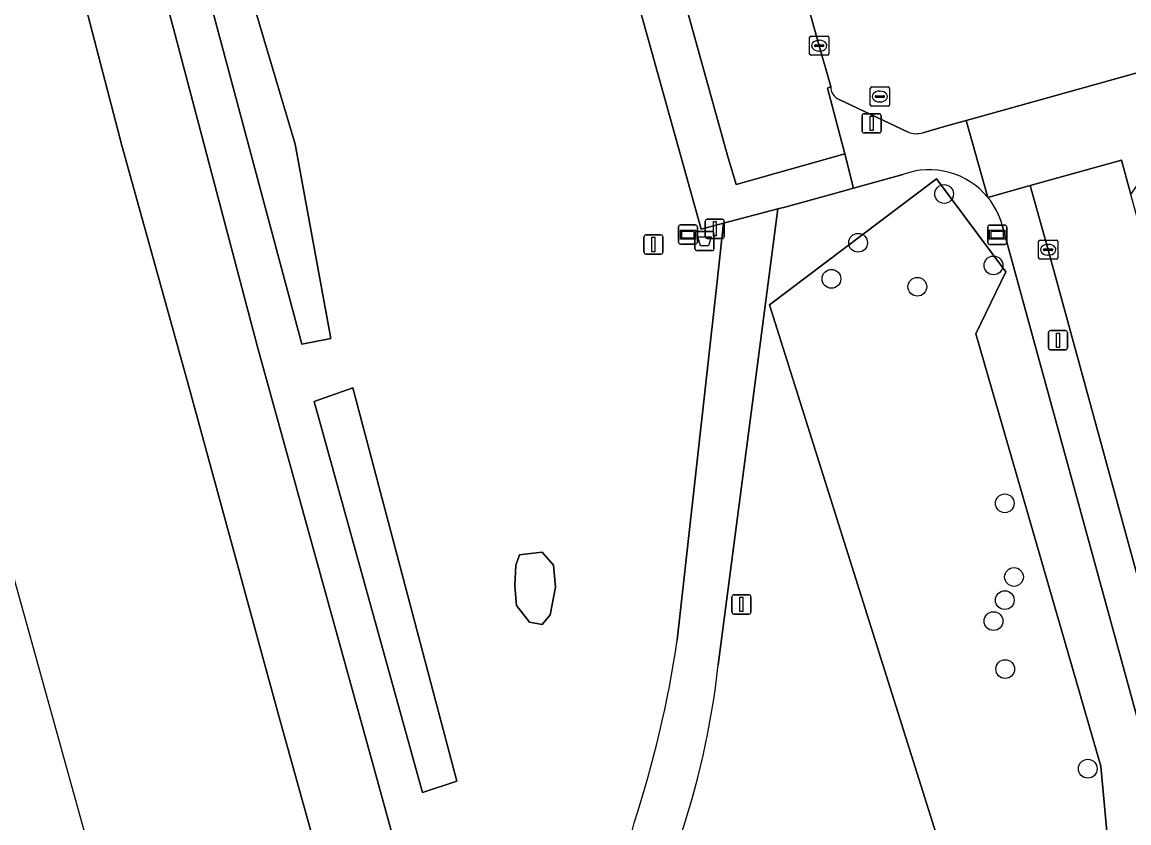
# Model space of a CAD drawing. Extents: x 159053 to 160042, y 380449 to 381423.
# Drawn here: x 159133.9 to 159191.6, y 380871.8 to 380913.5 of the extents above; entities that cross this region are included whole.
import ezdxf

# ---------------------------------------------------------------- set-up
doc = ezdxf.new("R2010")
doc.units = 0
for name, color, linetype in [('IMGEO_Afsluitpaal', 7, 'Continuous'), ('IMGEO_Afvalbak', 7, 'Continuous'), ('IMGEO_Boom', 7, 'Continuous'), ('IMGEO_Groenvoorziening', 7, 'Continuous'), ('IMGEO_Hek', 7, 'Continuous'), ('IMGEO_Kolk', 7, 'Continuous'), ('IMGEO_Lichtmast', 7, 'Continuous'), ('IMGEO_Meer_plas_ven_vijver', 7, 'Continuous'), ('IMGEO_Oever', 7, 'Continuous'), ('IMGEO_Rietland', 7, 'Continuous'), ('IMGEO_Rijbaan_lokaal_open', 7, 'Continuous'), ('IMGEO_Rioolput', 7, 'Continuous'), ('IMGEO_Straatnaambord', 7, 'Continuous'), ('IMGEO_Verklikker', 7, 'Continuous'), ('IMGEO_Voetpad_gesloten', 7, 'Continuous'), ('IMGEO_Voetpad_open', 7, 'Continuous'), ('IMGEO_Waterloop', 7, 'Continuous')]:
    doc.layers.add(name, color=color, linetype=linetype)

msp = doc.modelspace()

# ---------------------------------------------------------------- linework, layer by layer
at = {"layer": 'IMGEO_Afsluitpaal'}
for p, q in [((159169.582, 380903.28), (159170.372, 380903.28)), ((159170.372, 380903.28), (159169.582, 380903.28)), ((159169.482, 380902.38), (159169.482, 380903.18)), ((159169.482, 380903.18), (159169.482, 380902.38)), ((159170.472, 380903.18), (159170.472, 380902.38)), ((159170.472, 380902.38), (159170.472, 380903.18)), ((159166.282, 380901.56), (159166.282, 380902.36)), ((159166.282, 380902.36), (159166.282, 380901.56)), ((159166.382, 380902.46), (159167.172, 380902.46)), ((159167.172, 380902.46), (159166.382, 380902.46)), ((159167.272, 380902.36), (159167.272, 380901.56)), ((159167.272, 380901.56), (159167.272, 380902.36)), ((159170.372, 380902.28), (159169.582, 380902.28)), ((159169.582, 380902.28), (159170.372, 380902.28)), ((159167.172, 380901.46), (159166.382, 380901.46)), ((159166.382, 380901.46), (159167.172, 380901.46))]:
    msp.add_line(p, q, dxfattribs=at)
for points in [[(159169.902, 380903.155), (159170.052, 380903.155), (159170.052, 380902.405), (159169.902, 380902.405), (159169.902, 380903.155)], [(159166.702, 380902.335), (159166.852, 380902.335), (159166.852, 380901.585), (159166.702, 380901.585), (159166.702, 380902.335)]]:
    msp.add_lwpolyline(points, dxfattribs=at)
for centre, start, end in [((159169.582, 380903.18), 90, 180), ((159169.582, 380903.18), 90, 180), ((159170.372, 380903.18), 0, 90), ((159170.372, 380903.18), 360, 90), ((159166.382, 380902.36), 90, 180), ((159166.382, 380902.36), 90, 180), ((159167.172, 380902.36), 0, 90), ((159167.172, 380902.36), 360, 90), ((159169.582, 380902.38), 180, 270), ((159169.582, 380902.38), 180, 270), ((159170.372, 380902.38), 270, 0), ((159170.372, 380902.38), 270, 0), ((159166.382, 380901.56), 180, 270), ((159166.382, 380901.56), 180, 270), ((159167.172, 380901.56), 270, 0), ((159167.172, 380901.56), 270, 0)]:
    msp.add_arc(centre, 0.1, start, end, dxfattribs=at)
at = {"layer": 'IMGEO_Afvalbak'}
for p, q in [((159168.944, 380901.743), (159168.944, 380902.543)), ((159168.944, 380902.543), (159168.944, 380901.743)), ((159169.044, 380902.643), (159169.834, 380902.643)), ((159169.834, 380902.643), (159169.044, 380902.643)), ((159169.934, 380902.543), (159169.934, 380901.743)), ((159169.934, 380901.743), (159169.934, 380902.543)), ((159169.834, 380901.643), (159169.044, 380901.643)), ((159169.044, 380901.643), (159169.834, 380901.643))]:
    msp.add_line(p, q, dxfattribs=at)
msp.add_lwpolyline([(159169.087, 380902.357), (159169.791, 380902.357), (159169.642, 380901.887), (159169.236, 380901.887), (159169.087, 380902.357)], dxfattribs=at)
for centre, start, end in [((159169.044, 380902.543), 90, 180), ((159169.044, 380902.543), 90, 180), ((159169.834, 380902.543), 0, 90), ((159169.834, 380902.543), 360, 90), ((159169.044, 380901.743), 180, 270), ((159169.044, 380901.743), 180, 270), ((159169.834, 380901.743), 270, 0), ((159169.834, 380901.743), 270, 0)]:
    msp.add_arc(centre, 0.1, start, end, dxfattribs=at)
at = {"layer": 'IMGEO_Boom'}
for centre in [(159181.929, 380904.594), (159177.446, 380902.052), (159184.502, 380900.872), (159176.054, 380900.173), (159180.534, 380899.76), (159185.092, 380888.473), (159185.572, 380884.636), (159185.091, 380883.43), (159184.504, 380882.337), (159185.113, 380879.838), (159189.417, 380874.645)]:
    msp.add_circle(centre, 0.489, dxfattribs=at)
at = {"layer": 'IMGEO_Groenvoorziening'}
for points in [[(159168.018, 380881.346), (159170.081, 380899.87), (159170.437, 380903.066), (159169.52, 380902.824), (159169.272, 380902.756), (159142.155, 381000), (159136.794, 381019.225), (159136.724, 381019.477)], [(159136.059, 380934.341), (159141.766, 380913.224), (159146.16, 380896.565), (159152.113, 380875.025), (159155.818, 380861.582)], [(159169.445, 380926.561), (159165.522, 380925.532), (159165.387, 380925.483), (159165.816, 380924.004), (159170.647, 380906.602), (159171.088, 380905.081), (159176.751, 380906.682), (159175.85, 380910.102), (159176.02, 380910.192), (159175.419, 380912.322), (159171.826, 380925.19)], [(159179.782, 380905.605), (159177.202, 380904.893), (159176.532, 380904.708), (159173.699, 380903.926), (159173.267, 380903.812), (159172.309, 380896.507), (159170.152, 380880.053)], [(159176.626, 380845.37), (159176.368, 380843.801), (159200.844, 380844.989), (159184.957, 380902.973)]]:
    msp.add_lwpolyline(points, dxfattribs=at)
for points in [[(159149.958, 380897.057), (159148.453, 380896.769), (159141.318, 380923.461), (159143.2, 380923.677), (159148.103, 380907.186)], [(159191.452, 380860.006), (159190.092, 380874.776), (159183.575, 380897.299), (159185.147, 380900.542), (159181.526, 380905.386), (159172.819, 380898.811), (159185.91, 380857.299)], [(159172.819, 380898.811), (159181.526, 380905.386), (159185.147, 380900.542), (159183.575, 380897.299), (159190.092, 380874.776), (159191.452, 380860.006), (159185.91, 380857.299)], [(159154.736, 380873.405), (159149.101, 380893.785), (159151.112, 380894.501), (159156.528, 380873.998)], [(159160.315, 380882.284), (159159.632, 380883.155), (159159.561, 380884.168), (159159.609, 380885.251), (159159.797, 380885.793), (159160.221, 380885.84), (159160.974, 380885.934), (159161.563, 380885.251), (159161.681, 380884.097), (159161.398, 380882.661), (159160.974, 380882.166)]]:
    msp.add_lwpolyline(points, close=True, dxfattribs=at)
for centre, radius, start, end in [((159181.166, 380901.92), 3.936, 39.22427, 110.5785), ((159181.135, 380901.908), 3.968, 15.57252, 39.07946), ((159109.879, 380889.991), 58.778, 341.99573, 351.54268), ((159127.677, 380884.69), 42.727, 340.95256, 353.7696), ((159113.411, 380886.109), 54.282, 332.35983, 344.7408)]:
    msp.add_arc(centre, radius, start, end, dxfattribs=at)
at = {"layer": 'IMGEO_Hek'}
msp.add_lwpolyline([(159183.575, 380897.299), (159190.092, 380874.776), (159191.452, 380860.006)], dxfattribs=at)
at = {"layer": 'IMGEO_Kolk'}
for p, q in [((159174.918, 380911.896), (159174.918, 380912.748)), ((159174.993, 380912.822), (159175.845, 380912.822)), ((159175.406, 380912.602), (159175.431, 380912.602)), ((159175.919, 380912.748), (159175.919, 380911.896)), ((159175.177, 380912.316), (159175.177, 380912.328)), ((159175.615, 380912.279), (159175.217, 380912.279)), ((159175.22, 380912.365), (159175.618, 380912.365)), ((159175.429, 380912.042), (159175.404, 380912.042)), ((159175.661, 380912.328), (159175.661, 380912.316)), ((159175.845, 380911.822), (159174.993, 380911.822)), ((159186.854, 380901.264), (159186.854, 380902.116)), ((159186.929, 380902.19), (159187.781, 380902.19)), ((159187.855, 380902.116), (159187.855, 380901.264)), ((159187.113, 380901.684), (159187.113, 380901.696)), ((159187.551, 380901.647), (159187.153, 380901.647)), ((159187.156, 380901.733), (159187.554, 380901.733)), ((159187.342, 380901.97), (159187.367, 380901.97)), ((159187.597, 380901.696), (159187.597, 380901.684)), ((159187.781, 380901.19), (159186.929, 380901.19)), ((159187.365, 380901.41), (159187.34, 380901.41))]:
    msp.add_line(p, q, dxfattribs=at)
for points in [[(159174.918, 380911.896), (159174.918, 380912.748)], [(159174.993, 380912.822), (159175.845, 380912.822)], [(159175.919, 380912.748), (159175.919, 380911.896)], [(159175.845, 380911.822), (159174.993, 380911.822)], [(159186.854, 380901.264), (159186.854, 380902.116)], [(159186.929, 380902.19), (159187.781, 380902.19)], [(159187.855, 380902.116), (159187.855, 380901.264)], [(159187.781, 380901.19), (159186.929, 380901.19)]]:
    msp.add_lwpolyline(points, dxfattribs=at)
for centre, radius, start, end in [((159174.995, 380912.746), 0.0765, 91.55205, 178.44795), ((159174.995, 380912.746), 0.0765, 91.55205, 178.44795), ((159175.843, 380912.746), 0.0765, 1.55205, 88.44795), ((159175.843, 380912.746), 0.0765, 1.55205, 88.44795), ((159175.217, 380912.325), 0.0403, 85.87752, 175.75265), ((159175.214, 380912.315), 0.0366, 178.93798, 274.71019), ((159175.618, 380912.322), 0.043, 264.86636, 352.45326), ((159175.622, 380912.327), 0.0386, 1.73085, 96.63898), ((159174.995, 380911.898), 0.0765, 181.55205, 268.44795), ((159174.995, 380911.898), 0.0765, 181.55205, 268.44795), ((159175.843, 380911.898), 0.0765, 271.55205, 358.44795), ((159175.843, 380911.898), 0.0765, 271.55205, 358.44795), ((159186.931, 380902.114), 0.0765, 91.55205, 178.44795), ((159186.931, 380902.114), 0.0765, 91.55205, 178.44795), ((159187.779, 380902.114), 0.0765, 1.55205, 88.44795), ((159187.779, 380902.114), 0.0765, 1.55205, 88.44795), ((159187.153, 380901.693), 0.0403, 85.87752, 175.75265), ((159187.15, 380901.683), 0.0366, 178.93798, 274.71019), ((159187.554, 380901.69), 0.043, 264.86636, 352.45326), ((159187.558, 380901.695), 0.0386, 1.73085, 96.63898), ((159186.931, 380901.266), 0.0765, 181.55205, 268.44795), ((159186.931, 380901.266), 0.0765, 181.55205, 268.44795), ((159187.779, 380901.266), 0.0765, 271.55205, 358.44795), ((159187.779, 380901.266), 0.0765, 271.55205, 358.44795)]:
    msp.add_arc(centre, radius, start, end, dxfattribs=at)
for centre, major_axis, ratio, start_param, end_param in [((159175.405, 380912.322), (-0.387, 0.002), 0.722429, 4.712389, 7.853982), ((159175.43, 380912.322), (-0.39, 0.002), 0.717154, 1.570796, 4.712389), ((159187.341, 380901.69), (-0.387, 0.002), 0.722429, 4.712389, 7.853982), ((159187.366, 380901.69), (-0.39, 0.002), 0.717154, 1.570796, 4.712389)]:
    msp.add_ellipse(centre, major_axis=major_axis, ratio=ratio, start_param=start_param, end_param=end_param, dxfattribs=at)
at = {"layer": 'IMGEO_Lichtmast'}
for p, q in [((159177.655, 380907.875), (159177.655, 380908.675)), ((159177.655, 380908.675), (159177.655, 380907.875)), ((159177.755, 380908.775), (159178.545, 380908.775)), ((159178.545, 380908.775), (159177.755, 380908.775)), ((159178.645, 380908.675), (159178.645, 380907.875)), ((159178.645, 380907.875), (159178.645, 380908.675)), ((159178.545, 380907.775), (159177.755, 380907.775)), ((159177.755, 380907.775), (159178.545, 380907.775)), ((159187.368, 380896.572), (159187.368, 380897.372)), ((159187.368, 380897.372), (159187.368, 380896.572)), ((159187.468, 380897.472), (159188.258, 380897.472)), ((159188.258, 380897.472), (159187.468, 380897.472)), ((159188.358, 380897.372), (159188.358, 380896.572)), ((159188.358, 380896.572), (159188.358, 380897.372)), ((159188.258, 380896.472), (159187.468, 380896.472)), ((159187.468, 380896.472), (159188.258, 380896.472)), ((159170.969, 380883.705), (159171.759, 380883.705)), ((159171.759, 380883.705), (159170.969, 380883.705)), ((159170.869, 380882.805), (159170.869, 380883.605)), ((159170.869, 380883.605), (159170.869, 380882.805)), ((159171.859, 380883.605), (159171.859, 380882.805)), ((159171.859, 380882.805), (159171.859, 380883.605)), ((159171.759, 380882.705), (159170.969, 380882.705)), ((159170.969, 380882.705), (159171.759, 380882.705))]:
    msp.add_line(p, q, dxfattribs=at)
for points in [[(159178.075, 380908.65), (159178.225, 380908.65), (159178.225, 380907.9), (159178.075, 380907.9), (159178.075, 380908.65)], [(159187.788, 380897.347), (159187.938, 380897.347), (159187.938, 380896.597), (159187.788, 380896.597), (159187.788, 380897.347)], [(159171.289, 380883.58), (159171.439, 380883.58), (159171.439, 380882.83), (159171.289, 380882.83), (159171.289, 380883.58)]]:
    msp.add_lwpolyline(points, dxfattribs=at)
for centre, start, end in [((159177.755, 380908.675), 90, 180), ((159177.755, 380908.675), 90, 180), ((159178.545, 380908.675), 0, 90), ((159178.545, 380908.675), 360, 90), ((159177.755, 380907.875), 180, 270), ((159177.755, 380907.875), 180, 270), ((159178.545, 380907.875), 270, 0), ((159178.545, 380907.875), 270, 0), ((159187.468, 380897.372), 90, 180), ((159187.468, 380897.372), 90, 180), ((159188.258, 380897.372), 0, 90), ((159188.258, 380897.372), 360, 90), ((159187.468, 380896.572), 180, 270), ((159187.468, 380896.572), 180, 270), ((159188.258, 380896.572), 270, 0), ((159188.258, 380896.572), 270, 0), ((159170.969, 380883.605), 90, 180), ((159170.969, 380883.605), 90, 180), ((159171.759, 380883.605), 0, 90), ((159171.759, 380883.605), 360, 90), ((159170.969, 380882.805), 180, 270), ((159170.969, 380882.805), 180, 270), ((159171.759, 380882.805), 270, 0), ((159171.759, 380882.805), 270, 0)]:
    msp.add_arc(centre, 0.1, start, end, dxfattribs=at)
at = {"layer": 'IMGEO_Meer_plas_ven_vijver'}
msp.add_lwpolyline([(159160.315, 380882.284), (159160.974, 380882.166), (159161.398, 380882.661), (159161.681, 380884.097), (159161.563, 380885.251), (159160.974, 380885.934), (159160.221, 380885.84), (159159.797, 380885.793), (159159.609, 380885.251), (159159.561, 380884.168), (159159.632, 380883.155)], close=True, dxfattribs=at)
at = {"layer": 'IMGEO_Oever'}
for points in [[(159163.047, 380833.48), (159159.044, 380848.136), (159158.238, 380851.91), (159157.5, 380851.935), (159157.361, 380852.49), (159157.16, 380852.387), (159156.276, 380855.661), (159156.475, 380855.762), (159156.422, 380855.947), (159157.168, 380856.895), (159157.537, 380857.969), (159157.498, 380859.612), (159157.195, 380860.696), (159155.818, 380861.582), (159152.113, 380875.025), (159146.16, 380896.565), (159141.766, 380913.224), (159136.059, 380934.341)], [(159136.325, 380917.673), (159139.07, 380907.114), (159142.467, 380894.874), (159147.229, 380877.446), (159150.722, 380864.907), (159153.137, 380855.378), (159154.39, 380850.661), (159178.726, 380764.487)]]:
    msp.add_lwpolyline(points, dxfattribs=at)
at = {"layer": 'IMGEO_Rietland'}
for points in [[(159149.958, 380897.057), (159148.103, 380907.186), (159143.2, 380923.677), (159141.318, 380923.461), (159148.453, 380896.769)], [(159154.736, 380873.405), (159156.528, 380873.998), (159151.112, 380894.501), (159149.101, 380893.785)]]:
    msp.add_lwpolyline(points, close=True, dxfattribs=at)
at = {"layer": 'IMGEO_Rijbaan_lokaal_open'}
for points in [[(159168.82, 380954.965), (159167.736, 380958.963), (159162.838, 380957.669), (159164.844, 380950.578), (159164.944, 380950.207), (159171.826, 380925.19), (159175.419, 380912.322), (159176.02, 380910.192)], [(159180.823, 380907.788), (159181.946, 380908.117), (159183.081, 380908.43), (159183.581, 380908.568), (159191.928, 380910.886), (159193.225, 380911.241), (159202.183, 380913.694), (159202.625, 380913.824), (159201.414, 380918.639), (159186.773, 380914.618)], [(159176.452, 380909.519), (159180.049, 380907.811)]]:
    msp.add_lwpolyline(points, dxfattribs=at)
msp.add_lwpolyline([(159187.352, 380901.69), (159192.571, 380882.632), (159197.293, 380865.4), (159197.375, 380865.089), (159202.148, 380866.415), (159191.665, 380904.574), (159191.171, 380906.353), (159186.407, 380905.035)], close=True, dxfattribs=at)
for centre, radius, start, end in [((159176.745, 380910.182), 0.725, 179.21491, 246.17805), ((159180.471, 380908.967), 1.231, 249.96351, 286.63231)]:
    msp.add_arc(centre, radius, start, end, dxfattribs=at)
at = {"layer": 'IMGEO_Rioolput'}
for p, q in [((159178.153, 380910.173), (159179.005, 380910.173)), ((159178.078, 380909.247), (159178.078, 380910.099)), ((159178.337, 380909.667), (159178.337, 380909.679)), ((159178.775, 380909.63), (159178.377, 380909.63)), ((159178.38, 380909.716), (159178.778, 380909.716)), ((159178.566, 380909.953), (159178.591, 380909.953)), ((159178.821, 380909.679), (159178.821, 380909.667)), ((159179.079, 380910.099), (159179.079, 380909.247)), ((159179.005, 380909.173), (159178.153, 380909.173)), ((159178.589, 380909.393), (159178.564, 380909.393))]:
    msp.add_line(p, q, dxfattribs=at)
for points in [[(159178.153, 380910.173), (159179.005, 380910.173)], [(159178.078, 380909.247), (159178.078, 380910.099)], [(159179.079, 380910.099), (159179.079, 380909.247)], [(159179.005, 380909.173), (159178.153, 380909.173)]]:
    msp.add_lwpolyline(points, dxfattribs=at)
for centre, radius, start, end in [((159178.155, 380910.097), 0.0765, 91.55205, 178.44795), ((159178.155, 380910.097), 0.0765, 91.55205, 178.44795), ((159179.003, 380910.097), 0.0765, 1.55205, 88.44795), ((159179.003, 380910.097), 0.0765, 1.55205, 88.44795), ((159178.377, 380909.676), 0.0403, 85.87752, 175.75265), ((159178.374, 380909.666), 0.0366, 178.93798, 274.71019), ((159178.778, 380909.673), 0.043, 264.86636, 352.45326), ((159178.782, 380909.678), 0.0386, 1.73085, 96.63898), ((159178.155, 380909.249), 0.0765, 181.55205, 268.44795), ((159178.155, 380909.249), 0.0765, 181.55205, 268.44795), ((159179.003, 380909.249), 0.0765, 271.55205, 358.44795), ((159179.003, 380909.249), 0.0765, 271.55205, 358.44795)]:
    msp.add_arc(centre, radius, start, end, dxfattribs=at)
for centre, major_axis, ratio, start_param, end_param in [((159178.565, 380909.673), (-0.387, 0.002), 0.722429, 4.712389, 7.853982), ((159178.59, 380909.673), (-0.39, 0.002), 0.717154, 1.570796, 4.712389)]:
    msp.add_ellipse(centre, major_axis=major_axis, ratio=ratio, start_param=start_param, end_param=end_param, dxfattribs=at)
at = {"layer": 'IMGEO_Straatnaambord'}
for p, q in [((159184.201, 380902.07), (159184.201, 380902.87)), ((159184.201, 380902.87), (159184.201, 380902.07)), ((159184.301, 380902.97), (159185.091, 380902.97)), ((159185.091, 380902.97), (159184.301, 380902.97)), ((159185.191, 380902.87), (159185.191, 380902.07)), ((159185.191, 380902.07), (159185.191, 380902.87)), ((159185.091, 380901.97), (159184.301, 380901.97)), ((159184.301, 380901.97), (159185.091, 380901.97))]:
    msp.add_line(p, q, dxfattribs=at)
for points in [[(159184.302, 380902.702), (159185.09, 380902.702), (159185.09, 380902.238), (159184.302, 380902.238), (159184.302, 380902.702)], [(159184.367, 380902.637), (159184.367, 380902.303), (159185.025, 380902.303), (159185.025, 380902.637), (159184.367, 380902.637)]]:
    msp.add_lwpolyline(points, dxfattribs=at)
for centre, start, end in [((159184.301, 380902.87), 90, 180), ((159184.301, 380902.87), 90, 180), ((159185.091, 380902.87), 0, 90), ((159185.091, 380902.87), 360, 90), ((159184.301, 380902.07), 180, 270), ((159184.301, 380902.07), 180, 270), ((159185.091, 380902.07), 270, 0), ((159185.091, 380902.07), 270, 0)]:
    msp.add_arc(centre, 0.1, start, end, dxfattribs=at)
at = {"layer": 'IMGEO_Verklikker'}
for p, q in [((159168.082, 380902.08), (159168.082, 380902.88)), ((159168.082, 380902.88), (159168.082, 380902.08)), ((159168.182, 380902.98), (159168.972, 380902.98)), ((159168.972, 380902.98), (159168.182, 380902.98)), ((159169.072, 380902.88), (159169.072, 380902.08)), ((159169.072, 380902.08), (159169.072, 380902.88)), ((159168.972, 380901.98), (159168.182, 380901.98)), ((159168.182, 380901.98), (159168.972, 380901.98))]:
    msp.add_line(p, q, dxfattribs=at)
for points in [[(159168.183, 380902.712), (159168.971, 380902.712), (159168.971, 380902.248), (159168.183, 380902.248), (159168.183, 380902.712)], [(159168.248, 380902.647), (159168.248, 380902.313), (159168.906, 380902.313), (159168.906, 380902.647), (159168.248, 380902.647)]]:
    msp.add_lwpolyline(points, dxfattribs=at)
for centre, start, end in [((159168.182, 380902.88), 90, 180), ((159168.182, 380902.88), 90, 180), ((159168.972, 380902.88), 0, 90), ((159168.972, 380902.88), 360, 90), ((159168.182, 380902.08), 180, 270), ((159168.182, 380902.08), 180, 270), ((159168.972, 380902.08), 270, 0), ((159168.972, 380902.08), 270, 0)]:
    msp.add_arc(centre, 0.1, start, end, dxfattribs=at)
at = {"layer": 'IMGEO_Voetpad_gesloten'}
for points in [[(159172.309, 380896.507), (159173.267, 380903.812), (159170.437, 380903.066), (159170.081, 380899.87), (159168.018, 380881.346)], [(159170.152, 380880.053), (159172.309, 380896.507)]]:
    msp.add_lwpolyline(points, dxfattribs=at)
for centre, radius, start, end in [((159109.879, 380889.991), 58.778, 341.99573, 351.54268), ((159127.677, 380884.69), 42.727, 340.95256, 353.7696), ((159113.411, 380886.109), 54.282, 332.35983, 344.7408)]:
    msp.add_arc(centre, radius, start, end, dxfattribs=at)
at = {"layer": 'IMGEO_Voetpad_open'}
for points in [[(159150.473, 381020.24), (159152.987, 381020.903), (159152.148, 381023.648), (159140.797, 381020.541), (159136.724, 381019.477), (159136.794, 381019.225), (159142.155, 381000), (159169.272, 380902.756), (159169.52, 380902.824), (159170.437, 380903.066), (159173.267, 380903.812), (159173.699, 380903.926), (159176.532, 380904.708), (159177.202, 380904.893), (159176.751, 380906.682), (159171.088, 380905.081), (159170.647, 380906.602), (159165.816, 380924.004)], [(159309.441, 380943.822), (159291.177, 380938.669), (159273.09, 380933.625), (159270.392, 380932.872), (159251.048, 380927.477), (159212.83, 380916.824), (159205.315, 380914.615), (159202.625, 380913.824), (159202.183, 380913.694), (159193.225, 380911.241), (159191.928, 380910.886), (159183.581, 380908.568), (159183.081, 380908.43), (159184.215, 380904.409), (159186.407, 380905.035), (159191.171, 380906.353), (159191.665, 380904.574), (159194.248, 380908.271), (159195.395, 380909.913), (159199.726, 380911.13), (159295.42, 380937.918)], [(159176.02, 380910.192), (159175.85, 380910.102), (159176.751, 380906.682), (159177.202, 380904.893), (159179.782, 380905.605)], [(159180.049, 380907.811), (159176.452, 380909.519)], [(159183.081, 380908.43), (159181.946, 380908.117), (159180.823, 380907.788)], [(159184.215, 380904.409), (159183.081, 380908.43)], [(159187.352, 380901.69), (159186.407, 380905.035), (159184.215, 380904.409)], [(159184.957, 380902.973), (159200.844, 380844.989), (159201.345, 380843.161), (159201.463, 380842.729), (159190.869, 380839.845), (159199.968, 380806.555), (159210.571, 380809.45), (159210.666, 380809.103), (159211.745, 380805.145), (159213.733, 380805.694), (159215.531, 380802.628), (159216.973, 380803.467), (159218.889, 380800.241), (159219.838, 380799.655), (159221.267, 380802.133), (159222.23, 380804.716)], [(159212.004, 380811.624), (159208.397, 380824.876), (159203.159, 380844.058), (159198.122, 380862.354), (159197.375, 380865.089), (159197.293, 380865.4), (159192.571, 380882.632), (159187.352, 380901.69)]]:
    msp.add_lwpolyline(points, dxfattribs=at)
for centre, radius, start, end in [((159176.745, 380910.182), 0.725, 179.21491, 246.17805), ((159180.471, 380908.967), 1.231, 249.96351, 286.63231), ((159181.166, 380901.92), 3.936, 39.22427, 110.5785), ((159181.135, 380901.908), 3.968, 15.57252, 39.07946)]:
    msp.add_arc(centre, radius, start, end, dxfattribs=at)
at = {"layer": 'IMGEO_Waterloop'}
for points in [[(159052.501, 381214.188), (159063.316, 381136.982), (159100.14, 381004.411), (159129.863, 380897.406), (159160.368, 380787.585)], [(159178.726, 380764.487), (159154.39, 380850.661), (159153.137, 380855.378), (159150.722, 380864.907), (159147.229, 380877.446), (159142.467, 380894.874), (159139.07, 380907.114), (159136.325, 380917.673)]]:
    msp.add_lwpolyline(points, dxfattribs=at)

doc.saveas('drawing.dxf')
